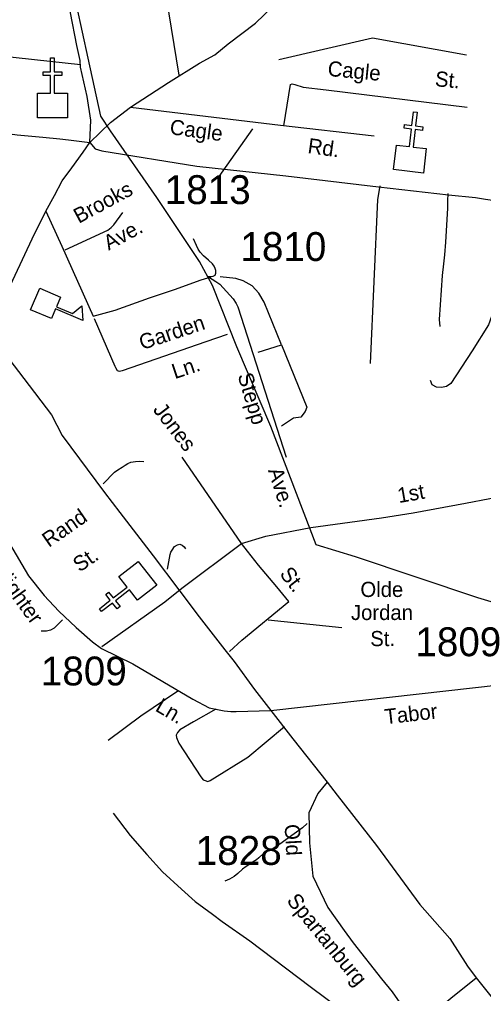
# Model space of a CAD drawing. Extents: x 884530 to 1028605, y 526725 to 653634.
# Drawn here: x 979146 to 981154, y 571686 to 575903 of the extents above; entities that cross this region are included whole.
import ezdxf

# ---------------------------------------------------------------- set-up
doc = ezdxf.new("R2010")
doc.units = 0
for name, color, linetype in [('Exist Cultural Church CELL', 7, 'Continuous'), ('Exist Cultural Educational Facility Elementary CELL', 7, 'Continuous'), ('Exist Railroad Mainline', 7, 'Continuous'), ('Exist Road Non-System Type 51', 7, 'Continuous'), ('Exist Road Non-System Type 51 Label', 7, 'Continuous'), ('Exist Road Primary US UnDivided 4 Lane Attributed', 7, 'Continuous'), ('Exist Road Secondary Type 41 Attributed', 7, 'Continuous'), ('Exist Road Secondary Type 51 Attributed', 7, 'Continuous'), ('Exist Road Secondary Type 51 Label', 7, 'Continuous'), ('Exist Road Secondary Type 51 Number Label', 7, 'Continuous'), ('Exist Utilities Electrical Transmission Line', 7, 'Continuous')]:
    doc.layers.add(name, color=color, linetype=linetype)

msp = doc.modelspace()

# ---------------------------------------------------------------- linework, layer by layer
at = {"layer": 'Exist Cultural Church CELL'}
for points in [[(979223.2, 575584.7), (979280.1, 575584.8), (979280.1, 575660.9), (979248.1, 575660.9), (979248.1, 575676.9), (979280.1, 575676.9), (979280.1, 575737), (979296.1, 575737), (979296.1, 575676.9), (979328.1, 575676.9), (979328.1, 575660.9), (979296.1, 575660.9), (979296.1, 575584.8), (979353.8, 575584.7), (979353.8, 575478.2), (979223.2, 575478.2)], [(980776.7, 575359.8), (980833.2, 575353.1), (980842.3, 575428.7), (980810.5, 575432.5), (980812.4, 575448.4), (980844.2, 575444.6), (980851.3, 575504.3), (980867.2, 575502.4), (980860.1, 575442.6), (980891.8, 575438.8), (980889.9, 575423), (980858.2, 575426.8), (980849.1, 575351.2), (980906.3, 575344.2), (980893.7, 575238.5), (980764, 575254.1)], [(979656.2, 573388.8), (979621, 573433.6), (979561, 573386.7), (979580.7, 573361.5), (979568.1, 573351.6), (979548.4, 573376.8), (979501, 573339.8), (979491.2, 573352.4), (979538.6, 573389.5), (979518.9, 573414.7), (979531.4, 573424.5), (979551.2, 573399.3), (979611.1, 573446.2), (979575.7, 573491.7), (979659.6, 573557.2), (979740, 573454.3)]]:
    msp.add_lwpolyline(points, close=True, dxfattribs=at)
at = {"layer": 'Exist Cultural Educational Facility Elementary CELL'}
msp.add_lwpolyline([(979233, 574740.1), (979323.2, 574701.9), (979305.3, 574659.5), (979374.4, 574630.3), (979415.1, 574664.2), (979419.9, 574600.6), (979301.5, 574650.7), (979283.6, 574608.3), (979193.4, 574646.5)], close=True, dxfattribs=at)
at = {"layer": 'Exist Railroad Mainline'}
msp.add_lwpolyline([(979551.3, 572467.2), (979624, 572370.7), (979697.2, 572288), (979764.7, 572213.6), (979846.2, 572138.8), (979906.3, 572084.7), (979980.5, 572030), (980023.4, 571998.6), (980142.6, 571914.3), (980403.9, 571717.2), (980657.5, 571528.3)], dxfattribs=at)
at = {"layer": 'Exist Road Non-System Type 51'}
for p, q in [((979756.8, 576144.9), (979834.7, 575663)), ((980178.9, 574463), (980279.9, 574495.4)), ((980105.8, 573635.3), (979848.9, 574008.5)), ((979847.5, 573441.5), (980105.8, 573635.3))]:
    msp.add_line(p, q, dxfattribs=at)
for points in [[(978639.8, 575798.5), (978997.6, 575752.6), (979409.1, 575707.9)], [(980290.2, 575442.7), (980318.4, 575621.5), (980326.1, 575624.7), (980337.4, 575622.2), (980373.2, 575610.4), (980472.2, 575598.3), (981083.3, 575524.3)], [(980705.7, 575183.6), (980695.2, 575123.7), (980663.5, 574413.9)], [(980999.2, 575150.4), (980998.4, 575118.9), (980997.9, 575103.1), (980997.4, 575086.9), (980993.7, 575012.7), (980989.1, 574939.9), (980984.9, 574883.9), (980981, 574845.1), (980975.5, 574794.4), (980961.3, 574604.1), (980964.3, 574573.8)], [(979343.8, 574905.6), (979527.3, 574991.9), (979542.6, 575002.9), (979554.1, 575014.1), (979592.9, 575067.5)], [(979960.1, 574790.4), (979983.7, 574792), (979992.7, 574796.7), (979994.6, 574805.7), (979994.6, 574816.1), (979992.7, 574825.6), (979988.4, 574835.1), (979981.2, 574845.3), (979963.9, 574861), (979942.5, 574880.6), (979927.7, 574896.2), (979919.3, 574908.5), (979912.1, 574925.1), (979898.5, 574953.9)], [(979960.1, 574790.4), (979979.5, 574779.2), (979994.6, 574769.2), (980012.1, 574757.9), (980027.3, 574742.2), (980070.4, 574694.4), (980083.1, 574673.1), (980091.2, 574658.9), (980299.4, 574008.3)], [(980279.9, 574495.4), (980204.2, 574680.1), (980181.6, 574719), (980152.6, 574750), (980113.5, 574771.4), (980081.9, 574782.4), (980014, 574788.8)], [(981202.9, 574657.3), (981175.6, 574581.9), (981105.2, 574469.3), (981012.4, 574327.7), (980993.7, 574314.1), (980972.3, 574310.1), (980951, 574311.4), (980931, 574322.1), (980924.4, 574340.7)], [(979469, 574608.3), (979558, 574402.9), (979560.6, 574397.1), (979568.4, 574383.2), (979577.2, 574380.9), (979590.8, 574384.1), (979954, 574509.7), (980046.4, 574541.4)], [(980279.9, 574495.4), (980388.7, 574225.5), (980381.9, 574205.6), (980363.3, 574182.4), (980331, 574177.4), (980279.9, 574143.3)], [(980105.8, 573635.3), (980211.4, 573666.9), (980406.7, 573703.9), (980712.5, 573745.5), (980850, 573767.3), (981075.4, 573810), (981496.6, 573890.7), (981719.1, 573937.9), (981891.6, 573973.1), (982081.6, 574020.5), (982431.7, 574080.4)], [(979507, 573893), (979556.7, 573944.1), (979571.5, 573953.5), (979589.9, 573964.6), (979603.4, 573973.5), (979614.3, 573980.8), (979627.2, 573986.2), (979647.6, 573990), (979666.8, 573991.1), (979683.3, 573989.9)], [(979785.4, 573523.8), (979798.2, 573587.1), (979801.2, 573596.8), (979806.3, 573606.4), (979817.1, 573621.7), (979830.1, 573628.4), (979840, 573631.2), (979850.1, 573627.6), (979858.3, 573620.2), (979864.7, 573612.1)], [(980054.1, 573166.8), (980107.4, 573216.4), (980311.7, 573383.7), (980258.9, 573447), (980179.7, 573540.3), (980132.2, 573601.9), (980105.8, 573635.3)], [(979501.3, 573189.2), (979775, 573382), (979847.5, 573441.5)], [(979332, 573303.9), (979294.9, 573268.9), (979279.6, 573260.1), (979262.9, 573255.2), (979239.8, 573255.2)], [(979830.5, 572995.3), (979671.3, 572887.6), (979529, 572781.9)], [(979996.6, 572918.5), (979996, 572918.2), (979899.2, 572863.4), (979840, 572828.1), (979829.1, 572817), (979823.6, 572805.6), (979824.4, 572794.8), (979834.9, 572770.2), (979929.9, 572624.1), (979940.2, 572611.4), (979949.2, 572608.3), (979960.7, 572604.9), (979970.4, 572608.3), (980134, 572710.4), (980292.1, 572842.1), (980292.3, 572842.3)], [(980390.9, 572422), (980369.8, 572403.7), (980273, 572333.3), (980243.1, 572313.9), (980225.5, 572305.1), (980213.3, 572300), (980201.5, 572292.4), (980181.5, 572273.5), (980170.9, 572264.7), (980156.9, 572255.9), (980137.5, 572243.6), (980126.9, 572236.5), (980111.1, 572224.2), (980090, 572206.6), (980074.2, 572192.6), (980054.8, 572182), (980033.7, 572173.2)]]:
    msp.add_lwpolyline(points, dxfattribs=at)
at = {"layer": 'Exist Road Non-System Type 51 Label'}
for points in [[(981079.6, 575749), (980674, 575822.2), (980268.5, 575729)], [(980540.4, 573269.5), (980221.3, 573302.8)]]:
    msp.add_lwpolyline(points, dxfattribs=at)
at = {"layer": 'Exist Road Primary US UnDivided 4 Lane Attributed'}
for points in [[(979009.4, 574550.3), (979164.9, 574349.8), (979283.5, 574191.5), (979329.8, 574102), (979513.3, 573855.6), (979580.4, 573769.2), (979724, 573582.1), (979834.9, 573434), (979922.9, 573317), (980034.1, 573175.1), (980074.3, 573123.7), (980162.3, 573002.5), (980233.1, 572912)], [(980233.1, 572912), (980329, 572788.5), (980476.5, 572601.2)], [(980476.5, 572601.2), (980520.6, 572545.7), (980691.2, 572327.6), (980877.5, 572071.2), (981007.6, 571924.5), (981084.3, 571804.6), (981122, 571754.9)], [(981122, 571754.9), (981278.7, 571558.2), (981524.1, 571245.3), (981739.5, 570988.5), (981904.2, 570772.5), (982021, 570620.5), (982151.6, 570457.9), (982245.3, 570336.5), (982331.4, 570219.4), (982446.1, 570096.4), (982519.7, 570004), (982626.5, 569820.7)]]:
    msp.add_lwpolyline(points, dxfattribs=at)
at = {"layer": 'Exist Road Secondary Type 41 Attributed'}
msp.add_lwpolyline([(979626.2, 575524.4), (980274.6, 575445.2), (980680, 575400.2)], dxfattribs=at)
at = {"layer": 'Exist Road Secondary Type 51 Attributed'}
for points in [[(979449.5, 575371.4), (979454, 575468), (979438.3, 575569.7), (979410.3, 575696.7), (979407.7, 575725.8), (979393.8, 575790.5), (979365.8, 575931.7), (979357.9, 575968.7), (979357.9, 576042.5)], [(979626.2, 575524.4), (979790.1, 575630.1), (979924, 575714.3), (979991.1, 575750.4), (980048.9, 575798.4), (980166.7, 575886.9), (980277.8, 575996), (980314.3, 576039.9)], [(979449.5, 575371.4), (979538.8, 575458.1), (979626.2, 575524.4)], [(978666, 575468.4), (978765.3, 575453.4), (978862.9, 575442.1), (978986.4, 575423.8), (979135.9, 575404.6), (979247.2, 575393.6), (979320.4, 575387.2), (979357.3, 575381.9), (979449.5, 575371.4)], [(979259.8, 575073.3), (979296.7, 575141.9), (979330.9, 575205.2), (979372, 575261.2), (979420.6, 575329.2), (979449.5, 575371.4)], [(979449.5, 575371.4), (979473.6, 575343.9), (979502.3, 575334.4), (979913.5, 575268.5), (980298.3, 575226.3), (980699, 575178.8), (981002.3, 575144.5), (981119.2, 575132.8), (981162, 575125), (981243.8, 575113.3), (981734.4, 575051), (982340.7, 575003.8), (982351.7, 574757), (982418.9, 574225.6), (982432.5, 574078.2), (982455.8, 573904.7)], [(979009.4, 574550.3), (979200.3, 574953.4), (979259.8, 575073.3)], [(979259.8, 575073.3), (979328.1, 574922.6), (979464.6, 574618.8), (979560, 574645), (979708.6, 574698.1), (979816.8, 574734.2), (979931.3, 574776.6), (979974.4, 574789.4)], [(978882.2, 573952.3), (978940.4, 573881.2), (979026.3, 573748.1), (979103, 573634.4), (979184.7, 573494.7), (979251.9, 573410.3), (979315.5, 573342), (979391.1, 573271.3), (979460.9, 573208.9), (979499.9, 573179.5), (979636.1, 573114.1), (979895.1, 572961.1), (979966.3, 572923), (980031.3, 572910.6), (980060, 572906.8), (980084, 572907.5), (980233.1, 572912)], [(980233.1, 572912), (980630.9, 572956.2), (981581.3, 573063.3), (982123.8, 573122.6), (982245.7, 573129.3), (982445.3, 573152.6), (982557.7, 573166.7), (982616.4, 573169.3), (982758.2, 573186.7), (982917.8, 573193.4)], [(980476.5, 572601.2), (980436.3, 572552), (980398.5, 572468.5), (980400.5, 572339.2), (980414.4, 572193.9), (980480, 572058.7), (980551.2, 571958.9)], [(980551.2, 571958.9), (980589.3, 571905.5), (980712.6, 571750.3), (980758, 571693.8), (980831.5, 571588.4), (980861.3, 571566.5), (980887.2, 571574.5), (980940.9, 571606.3), (981012.4, 571666), (981122, 571754.9)]]:
    msp.add_lwpolyline(points, dxfattribs=at)
at = {"layer": 'Exist Road Secondary Type 51 Label'}
msp.add_lwpolyline([(980009.3, 575223.4), (980155.5, 575429.6)], dxfattribs=at)
at = {"layer": 'Exist Utilities Electrical Transmission Line'}
msp.add_lwpolyline([(981471.3, 573297.4), (981128.7, 573399.3), (980600.4, 573577.6), (980430.2, 573629.7), (980233.6, 574140.8), (980085.5, 574486.1), (979980.6, 574752.1), (979924.3, 574856), (979739.6, 575132.6), (979539.6, 575421.7), (979497.7, 575485.2), (979442.3, 575735.4), (979394, 575961)], dxfattribs=at)

# ---------------------------------------------------------------- texts
at = {"layer": 'Exist Road Non-System Type 51 Label'}
for s, rotation, p in [('Cagle', 354.5426, (980477.3, 575659.3)), ('St.', 354.5426, (980941.7, 575615)), ('Brooks', 28.3825, (979402.1, 575018.5)), ('Ave.', 28.3825, (979531.5, 574902)), ('Garden', 18.3441, (979676.2, 574471.8)), ('Ln.', 18.3441, (979817.9, 574346)), ('Stepp', 286.6255, (980088.9, 574363)), ('Jones', 307.5135, (979720.6, 574213)), ('Ave.', 287.69, (980220.5, 573951.5)), ('1st', 10.0264, (980787.5, 573809.6)), ('Rand', 34.7565, (979272.6, 573615.6)), ('St.', 34.7565, (979405.9, 573508.4)), ('St.', 307.8865, (980268.6, 573502.1))]:
    msp.add_text(s, height=65.62, rotation=rotation, dxfattribs=at).set_placement(p)
for s, p in [('Olde', (980621, 573403.2)), ('Jordan', (980580.1, 573303.4)), ('St.', (980663.7, 573190.4))]:
    msp.add_text(s, height=65.62, dxfattribs=at).set_placement(p)
at = {"layer": 'Exist Road Secondary Type 51 Label'}
for s, height, rotation, p in [('Cagle ', 65.62, 352.2993, (979793.2, 575407.1)), ('Rd.', 65.62, 351.8978, (980390.2, 575325.5)), ('Lamplighter', 65.617, 305.9736, (978929.9, 573650.3)), ('Ln.', 65.62, 329.4169, (979728.9, 572912.8)), ('Tabor', 65.62, 6.4296, (980729.2, 572851.8)), ('Old', 65.62, 273.2653, (980292.7, 572417.9)), ('Spartanburg', 65.617, 309.2712, (980298.9, 572086.9))]:
    msp.add_text(s, height=height, rotation=rotation, dxfattribs=at).set_placement(p)
at = {"layer": 'Exist Road Secondary Type 51 Number Label'}
for s, p in [('1813', (979774.3, 575104.2)), ('1810', (980101.8, 574857.9)), ('1809', (980858.9, 573146.7)), ('1809', (979238.1, 573020.3)), ('1828', (979908.5, 572243.3))]:
    msp.add_text(s, height=125, dxfattribs=at).set_placement(p)

doc.saveas('drawing.dxf')
